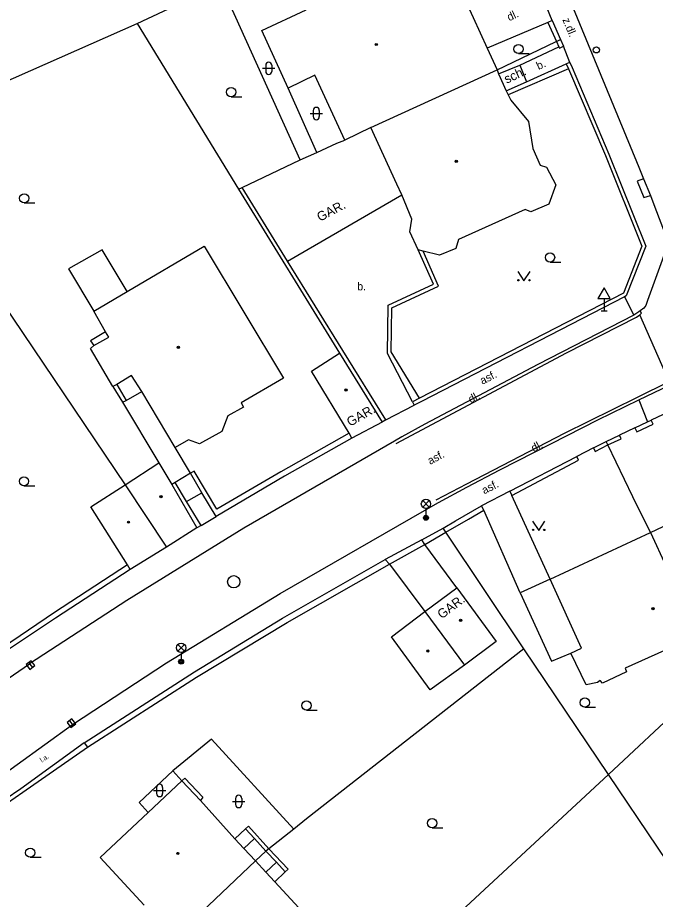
# Model space of a CAD drawing. Extents: x -600309 to -598967, y -1161267 to -1160292.
# Drawn here: x -599951.1 to -599899.3, y -1160410.6 to -1160339 of the extents above; entities that cross this region are included whole.
import ezdxf

# ---------------------------------------------------------------- set-up
doc = ezdxf.new("R2010")
doc.units = 0
for name, color, linetype in [('Level 10', 7, 'Continuous'), ('Level 11', 7, 'Continuous'), ('Level 27', 7, 'Continuous'), ('Level 28', 7, 'Continuous'), ('Level 33', 7, 'Continuous'), ('Level 34', 7, 'Continuous'), ('Level 36', 7, 'Continuous'), ('Level 39', 7, 'Continuous'), ('Level 40', 7, 'Continuous'), ('Level 41', 7, 'Continuous'), ('Level 42', 7, 'Continuous'), ('Level 5', 7, 'Continuous'), ('Level 51', 7, 'Continuous'), ('Level 7', 7, 'Continuous'), ('Level 8', 7, 'Continuous')]:
    doc.layers.add(name, color=color, linetype=linetype)

msp = doc.modelspace()

# ---------------------------------------------------------------- linework, layer by layer
at = {"layer": 'Level 10'}
for points in [[(-599926.9377, -1160292.3474), (-599925.64, -1160295.03), (-599921.17, -1160304.39), (-599918.42, -1160310.27), (-599917.98, -1160311.17), (-599916.73, -1160313.88), (-599916.32, -1160314.82), (-599913.28, -1160321.62), (-599912.19, -1160323.94), (-599911.67, -1160325.12), (-599907.44, -1160334.9), (-599907.03, -1160335.82), (-599905.86, -1160338.57), (-599905.4699, -1160339.48), (-599900.6599, -1160351.13), (-599900.29, -1160352.08)], [(-599900.29, -1160352.08), (-599899.73, -1160353.45)], [(-599899.73, -1160353.45), (-599899.36, -1160354.4), (-599899.24, -1160354.75), (-599898.6599, -1160356.24), (-599898.51, -1160356.73), (-599898.45, -1160357.26), (-599898.52, -1160357.99), (-599898.76, -1160358.68), (-599899.96, -1160361.9699), (-599900.11, -1160362.37), (-599900.27, -1160362.58), (-599900.56, -1160362.81)], [(-599901.08, -1160363.15), (-599908.87, -1160367.1599), (-599918.04, -1160371.99), (-599919.9099, -1160373.04), (-599920.48, -1160373.37), (-599932.71, -1160380.45), (-599942.21, -1160386.32), (-599950.11, -1160391.46)], [(-599900.56, -1160362.81), (-599900.6599, -1160362.89), (-599901.08, -1160363.15)], [(-599900.67, -1160370.02), (-599893.78, -1160366.7199)], [(-599946.63, -1160396.37), (-599938.98, -1160391.38), (-599929.78, -1160385.74), (-599916.98, -1160378.39), (-599916.92, -1160378.36), (-599914.63, -1160377.12), (-599911.95, -1160375.71), (-599907.76, -1160373.56), (-599903.99, -1160371.6599), (-599900.67, -1160370.02)], [(-599962.8, -1160400.4), (-599962.19, -1160399.95), (-599959.1, -1160397.68), (-599956.99, -1160396.16), (-599950.11, -1160391.46)], [(-599956.11, -1160403.81), (-599954.71, -1160402.4), (-599953.84, -1160401.61), (-599953.37, -1160401.26), (-599946.63, -1160396.37)]]:
    msp.add_lwpolyline(points, dxfattribs=at)
at = {"layer": 'Level 11'}
for points in [[(-599908.06, -1160339.41), (-599912.96, -1160341.49)], [(-599910.33, -1160342.85), (-599907.1599, -1160341.37)], [(-599912.05, -1160343.57), (-599910.33, -1160342.85)], [(-599910.33, -1160342.85), (-599909.78, -1160344.21)], [(-599909.78, -1160344.21), (-599906.56, -1160342.76)], [(-599906.38, -1160343.17), (-599911.28, -1160345.27)], [(-599911.43, -1160344.95), (-599909.78, -1160344.21)], [(-599900.29, -1160352.08), (-599900.79, -1160352.28), (-599900.27, -1160353.61), (-599899.73, -1160353.45)], [(-599919.04, -1160370.19), (-599921.05, -1160366.28), (-599921, -1160362.35), (-599917.32, -1160360.63), (-599918.57, -1160357.85)], [(-599916.9099, -1160360.79), (-599918.17, -1160357.96)], [(-599920.7, -1160362.55), (-599916.9099, -1160360.79)], [(-599901.84, -1160361.67), (-599901.08, -1160363.15)], [(-599920.75, -1160366.13), (-599920.7, -1160362.55)], [(-599920.37, -1160373.56), (-599906.54, -1160366.21), (-599900.85, -1160363.31), (-599900.59, -1160363.13)], [(-599900.59, -1160363.13), (-599900.44, -1160363), (-599900.56, -1160362.81)], [(-599898.21, -1160368.55), (-599900.59, -1160363.13)], [(-599943.94, -1160364.51), (-599945.17, -1160365.24), (-599944.9, -1160365.62)], [(-599918.4699, -1160369.9), (-599920.75, -1160366.13)], [(-599943.03, -1160368.78), (-599942.26, -1160370.09)], [(-599917.11, -1160378.14), (-599914.63, -1160376.85), (-599906.69, -1160372.74), (-599900.78, -1160369.8), (-599898.21, -1160368.55)], [(-599943.34, -1160368.95), (-599942.56, -1160370.23)], [(-599942.26, -1160370.09), (-599941, -1160369.34)], [(-599942.56, -1160370.23), (-599942.26, -1160370.09)], [(-599942.56, -1160370.23), (-599939.62, -1160375.15)], [(-599919.04, -1160370.19), (-599918.9, -1160370.46)], [(-599900.67, -1160370.02), (-599899.95, -1160371.81)], [(-599937.04, -1160375.98), (-599938.3, -1160373.89)], [(-599937.04, -1160375.98), (-599938.29, -1160376.73)], [(-599937.36, -1160378.27), (-599936.13, -1160377.57)], [(-599907.87, -1160384.59), (-599910.98, -1160377.78)], [(-599910.3, -1160385.7), (-599913.24, -1160378.99)], [(-599920.9099, -1160383.38), (-599918.03, -1160381.76)], [(-599915.44, -1160385.28), (-599918.03, -1160381.76)], [(-599920.9099, -1160383.38), (-599918.02, -1160387.2199)], [(-599907.87, -1160384.59), (-599910.3, -1160385.7), (-599907.75, -1160391.24), (-599906.17, -1160390.58)], [(-599941.21, -1160402.7199), (-599938.49, -1160400.14)], [(-599938.49, -1160400.14), (-599937.75, -1160400.96)], [(-599937.75, -1160400.96), (-599937.51, -1160400.73), (-599936.04, -1160402.29), (-599936.24, -1160402.55)], [(-599940.48, -1160403.52), (-599941.21, -1160402.7199)], [(-599930.69, -1160406.48), (-599932.35, -1160404.64), (-599932.59, -1160404.86)], [(-599932.59, -1160404.86), (-599933.46, -1160405.6599)], [(-599932.59, -1160404.86), (-599931.86, -1160405.64)], [(-599932.7199, -1160406.44), (-599931.86, -1160405.64)], [(-599931.86, -1160405.64), (-599930.92, -1160406.6599)], [(-599930.92, -1160406.6599), (-599930.08, -1160407.57)], [(-599930.69, -1160406.48), (-599929.13, -1160408.12), (-599929.36, -1160408.35)], [(-599930.08, -1160407.57), (-599930.94, -1160408.37)], [(-599930.08, -1160407.57), (-599929.36, -1160408.35)], [(-599929.36, -1160408.35), (-599930.21, -1160409.15)]]:
    msp.add_lwpolyline(points, dxfattribs=at)
at = {"layer": 'Level 27'}
for p, q in [((-599950.1824, -1160391.3618), (-599949.8776, -1160391.7582)), ((-599946.8624, -1160396.0718), (-599946.5576, -1160396.4682))]:
    msp.add_line(p, q, dxfattribs=at)
for points in [[(-599950.3806, -1160391.5143), (-599950.0757, -1160391.9106), (-599949.6794, -1160391.6057), (-599949.9843, -1160391.2094)], [(-599947.0606, -1160396.2243), (-599946.7557, -1160396.6206), (-599946.3594, -1160396.3157), (-599946.6643, -1160395.9194)]]:
    msp.add_lwpolyline(points, close=True, dxfattribs=at)
msp.add_circle((-599933.54, -1160384.8), 0.5, dxfattribs=at)
at = {"layer": 'Level 28'}
msp.add_circle((-599904.11, -1160341.62), 0.25, dxfattribs=at)
at = {"layer": 'Level 33'}
for p, q in [((-599918.205, -1160378.74), (-599917.675, -1160378.21)), ((-599918.205, -1160378.21), (-599917.675, -1160378.74)), ((-599917.94, -1160378.85), (-599917.94, -1160379.6)), ((-599938.075, -1160390.42), (-599937.545, -1160389.89)), ((-599938.075, -1160389.89), (-599937.545, -1160390.42)), ((-599937.81, -1160390.53), (-599937.81, -1160391.28))]:
    msp.add_line(p, q, dxfattribs=at)
for centre, radius in [((-599917.94, -1160378.475), 0.375), ((-599917.94, -1160379.6), 0.2), ((-599917.94, -1160379.6), 0.1445), ((-599917.94, -1160379.6), 0.0876), ((-599937.81, -1160390.155), 0.375), ((-599937.81, -1160391.28), 0.2), ((-599937.81, -1160391.28), 0.1445), ((-599937.81, -1160391.28), 0.0876)]:
    msp.add_circle(centre, radius, dxfattribs=at)
at = {"layer": 'Level 34'}
for p, q in [((-599903.48, -1160361.792), (-599903.48, -1160362.81)), ((-599903.73, -1160362.81), (-599903.23, -1160362.81))]:
    msp.add_line(p, q, dxfattribs=at)
msp.add_lwpolyline([(-599903.98, -1160361.792), (-599902.98, -1160361.792), (-599903.48, -1160360.926)], close=True, dxfattribs=at)
at = {"layer": 'Level 36'}
for p, q in [((-599910.43, -1160341.925), (-599909.555, -1160341.925)), ((-599930.946, -1160342.866), (-599930.946, -1160343.366)), ((-599930.446, -1160342.866), (-599930.446, -1160343.366)), ((-599931.196, -1160343.116), (-599930.196, -1160343.116)), ((-599933.75, -1160345.425), (-599932.875, -1160345.425)), ((-599927.096, -1160346.536), (-599927.096, -1160347.036)), ((-599926.596, -1160346.536), (-599926.596, -1160347.036)), ((-599927.346, -1160346.786), (-599926.346, -1160346.786)), ((-599950.54, -1160354.045), (-599949.665, -1160354.045)), ((-599907.87, -1160358.8449), (-599906.995, -1160358.8449)), ((-599950.56, -1160377.015), (-599949.685, -1160377.015)), ((-599927.63, -1160395.215), (-599926.755, -1160395.215)), ((-599905.05, -1160394.975), (-599904.175, -1160394.975)), ((-599940.056, -1160401.736), (-599939.056, -1160401.736)), ((-599939.806, -1160401.486), (-599939.806, -1160401.986)), ((-599939.306, -1160401.486), (-599939.306, -1160401.986)), ((-599933.386, -1160402.376), (-599933.386, -1160402.876)), ((-599932.886, -1160402.376), (-599932.886, -1160402.876)), ((-599933.636, -1160402.626), (-599932.636, -1160402.626)), ((-599917.44, -1160404.765), (-599916.565, -1160404.765)), ((-599950.05, -1160407.165), (-599949.175, -1160407.165))]:
    msp.add_line(p, q, dxfattribs=at)
for points in [[(-599910.49, -1160359.62), (-599909.99, -1160360.37), (-599909.49, -1160359.62)], [(-599909.29, -1160379.89), (-599908.79, -1160380.64), (-599908.29, -1160379.89)]]:
    msp.add_lwpolyline(points, dxfattribs=at)
for centre, radius in [((-599910.4301, -1160341.5499), 0.375), ((-599933.7501, -1160345.0499), 0.375), ((-599950.5401, -1160353.6699), 0.375), ((-599907.8701, -1160358.4698), 0.375), ((-599910.4402, -1160360.3198), 0.05), ((-599909.5408, -1160360.3198), 0.05), ((-599950.5601, -1160376.6399), 0.375), ((-599909.2402, -1160380.5898), 0.05), ((-599908.3408, -1160380.5898), 0.05), ((-599927.6301, -1160394.8399), 0.375), ((-599905.0501, -1160394.5999), 0.375), ((-599917.4401, -1160404.3899), 0.375), ((-599950.0501, -1160406.7899), 0.375)]:
    msp.add_circle(centre, radius, dxfattribs=at)
for centre, start, end in [((-599930.6957, -1160342.8663), 0, 180), ((-599930.6957, -1160343.3663), 180, 0), ((-599926.8457, -1160346.5363), 0, 180), ((-599926.8457, -1160347.0363), 180, 0), ((-599939.5557, -1160401.4863), 0, 180), ((-599939.5557, -1160401.9863), 180, 0), ((-599933.1357, -1160402.3763), 0, 180), ((-599933.1357, -1160402.8763), 180, 0)]:
    msp.add_arc(centre, 0.25, start, end, dxfattribs=at)
at = {"layer": 'Level 39'}
for centre, radius in [((-599921.9699, -1160341.18), 0.09), ((-599921.9699, -1160341.18), 0.0398), ((-599915.48, -1160350.6599), 0.09), ((-599915.48, -1160350.6599), 0.0398), ((-599938.03, -1160365.76), 0.09), ((-599938.03, -1160365.76), 0.0398), ((-599924.42, -1160369.23), 0.09), ((-599924.42, -1160369.23), 0.0398), ((-599939.44, -1160377.89), 0.09), ((-599939.44, -1160377.89), 0.0398), ((-599942.08, -1160379.96), 0.09), ((-599942.08, -1160379.96), 0.0398), ((-599899.52, -1160386.98), 0.09), ((-599899.52, -1160386.98), 0.0398), ((-599915.13, -1160387.92), 0.09), ((-599915.13, -1160387.92), 0.0398), ((-599917.79, -1160390.42), 0.09), ((-599917.79, -1160390.42), 0.0398), ((-599938.07, -1160406.85), 0.09), ((-599938.07, -1160406.85), 0.0398)]:
    msp.add_circle(centre, radius, dxfattribs=at)
at = {"layer": 'Level 5'}
for points in [[(-599915.75, -1160335.37), (-599914.11, -1160338.98), (-599912.96, -1160341.49), (-599912.17, -1160343.23)], [(-599931.26, -1160340.06), (-599927.67, -1160338.36)], [(-599929.12, -1160344.7199), (-599931.26, -1160340.06)], [(-599926.9699, -1160343.6599), (-599929.12, -1160344.7199)], [(-599924.51, -1160348.94), (-599926.9699, -1160343.6599)], [(-599922.42, -1160347.93), (-599912.17, -1160343.23)], [(-599912.17, -1160343.23), (-599912.05, -1160343.57)], [(-599912.05, -1160343.57), (-599911.43, -1160344.95)], [(-599911.43, -1160344.95), (-599911.28, -1160345.27)], [(-599911.28, -1160345.27), (-599911.04, -1160345.69)], [(-599911.04, -1160345.69), (-599909.63, -1160347.44)], [(-599922.42, -1160347.93), (-599924.51, -1160348.94)], [(-599920.29, -1160352.51), (-599922.42, -1160347.93)], [(-599909.63, -1160347.44), (-599909.27, -1160349.62)], [(-599926.79, -1160349.94), (-599925.17, -1160349.19)], [(-599925.17, -1160349.19), (-599924.51, -1160348.94)], [(-599928.14, -1160350.54), (-599926.79, -1160349.94)], [(-599909.27, -1160349.62), (-599908.6599, -1160350.99)], [(-599932.86, -1160352.79), (-599928.14, -1160350.54)], [(-599908.6599, -1160350.99), (-599908.17, -1160351.14)], [(-599908.17, -1160351.14), (-599907.4099, -1160352.57)], [(-599929.17, -1160358.76), (-599932.86, -1160352.79)], [(-599919.08, -1160355.36), (-599919.91, -1160353.4), (-599920.29, -1160352.51)], [(-599907.4099, -1160352.57), (-599907.96, -1160354.14)], [(-599929.17, -1160358.76), (-599919.91, -1160353.4)], [(-599907.96, -1160354.14), (-599909.43, -1160354.76)], [(-599909.88, -1160354.57), (-599915.31, -1160357.01)], [(-599909.43, -1160354.76), (-599909.88, -1160354.57)], [(-599919.24, -1160356.38), (-599919.08, -1160355.36)], [(-599918.57, -1160357.85), (-599919.24, -1160356.38)], [(-599915.31, -1160357.01), (-599915.52, -1160357.73)], [(-599942.19, -1160361.24), (-599935.95, -1160357.56)], [(-599935.95, -1160357.56), (-599929.5, -1160368.28)], [(-599918.17, -1160357.96), (-599918.57, -1160357.85)], [(-599916.85, -1160358.28), (-599918.17, -1160357.96)], [(-599915.52, -1160357.73), (-599916.85, -1160358.28)], [(-599944.9, -1160362.82), (-599942.19, -1160361.24)], [(-599943.94, -1160364.51), (-599944.9, -1160362.82)], [(-599943.68, -1160364.93), (-599943.94, -1160364.51)], [(-599944.9, -1160365.62), (-599943.68, -1160364.93)], [(-599945.17, -1160365.87), (-599944.9, -1160365.62)], [(-599943.34, -1160368.95), (-599945.17, -1160365.87)], [(-599927.23, -1160367.7), (-599924.96, -1160366.24)], [(-599924.96, -1160366.24), (-599921.49, -1160371.83)], [(-599941.82, -1160368.05), (-599943.03, -1160368.78)], [(-599941, -1160369.34), (-599941.82, -1160368.05)], [(-599924.18, -1160372.74), (-599927.23, -1160367.7)], [(-599943.03, -1160368.78), (-599943.34, -1160368.95)], [(-599929.5, -1160368.28), (-599932.93, -1160370.26)], [(-599938.3, -1160373.89), (-599941, -1160369.34)], [(-599932.93, -1160370.26), (-599932.75, -1160370.61)], [(-599932.75, -1160370.61), (-599934.01, -1160371.34)], [(-599934.01, -1160371.34), (-599934.49, -1160372.59)], [(-599921.49, -1160371.83), (-599923.95, -1160373.15)], [(-599934.49, -1160372.59), (-599936.32, -1160373.6)], [(-599923.95, -1160373.15), (-599924.18, -1160372.74)], [(-599937.2, -1160373.28), (-599938.3, -1160373.89)], [(-599936.32, -1160373.6), (-599937.2, -1160373.28)], [(-599942.36, -1160376.93), (-599939.62, -1160375.15)], [(-599939.62, -1160375.15), (-599938.57, -1160376.89)], [(-599945.12, -1160378.7199), (-599942.36, -1160376.93)], [(-599942.36, -1160376.93), (-599938.99, -1160381.99)], [(-599938.57, -1160376.89), (-599936.54, -1160380.43)], [(-599899.73, -1160380.81), (-599892.68, -1160377.46)], [(-599942.17, -1160383.43), (-599945.12, -1160378.7199)], [(-599936.54, -1160380.43), (-599938.99, -1160381.99)], [(-599907.87, -1160384.59), (-599899.73, -1160380.81)], [(-599899.73, -1160380.81), (-599895.9099, -1160389.08)], [(-599938.99, -1160381.99), (-599941.93, -1160383.8)], [(-599941.93, -1160383.8), (-599942.17, -1160383.43)], [(-599905.33, -1160390.19), (-599907.87, -1160384.59)], [(-599918.02, -1160387.2199), (-599915.44, -1160385.28)], [(-599915.44, -1160385.28), (-599912.23, -1160389.64)], [(-599920.73, -1160389.27), (-599918.02, -1160387.2199)], [(-599918.02, -1160387.2199), (-599914.82, -1160391.56)], [(-599917.6, -1160393.57), (-599920.73, -1160389.27)], [(-599912.23, -1160389.64), (-599914.82, -1160391.56)], [(-599906.17, -1160390.58), (-599905.33, -1160390.19)], [(-599897.27, -1160389.77), (-599901.78, -1160391.81)], [(-599904.95, -1160393.17), (-599906.17, -1160390.58)], [(-599914.82, -1160391.56), (-599917.6, -1160393.57)], [(-599901.6599, -1160392.1), (-599903.61, -1160393.04)], [(-599901.78, -1160391.81), (-599901.6599, -1160392.1)], [(-599904.03, -1160392.98), (-599904.95, -1160393.17)], [(-599903.79, -1160392.8), (-599904.03, -1160392.98)], [(-599903.61, -1160393.04), (-599903.79, -1160392.8)], [(-599940.48, -1160403.52), (-599937.75, -1160400.96)], [(-599937.75, -1160400.96), (-599936.24, -1160402.55)], [(-599936.24, -1160402.55), (-599933.46, -1160405.6599)], [(-599944.37, -1160407.17), (-599940.48, -1160403.52)], [(-599933.46, -1160405.6599), (-599932.7199, -1160406.44)], [(-599932.7199, -1160406.44), (-599931.78, -1160407.46)], [(-599940.8, -1160411.04), (-599944.37, -1160407.17)], [(-599931.78, -1160407.46), (-599938.31, -1160413.68)], [(-599931.78, -1160407.46), (-599930.94, -1160408.37)], [(-599930.94, -1160408.37), (-599930.21, -1160409.15)], [(-599930.21, -1160409.15), (-599927.27, -1160412.32)]]:
    msp.add_lwpolyline(points, dxfattribs=at)
at = {"layer": 'Level 51'}
for points in [[(-599928.14, -1160350.54), (-599933.89, -1160337.85)], [(-599960.06, -1160347.74), (-599941.37, -1160339.48)], [(-599941.37, -1160339.48), (-599933.14, -1160352.93)], [(-599926.79, -1160349.94), (-599929.12, -1160344.7199)], [(-599933.14, -1160352.93), (-599932.86, -1160352.79)], [(-599944.2199, -1160357.84), (-599946.95, -1160359.4)], [(-599942.19, -1160361.24), (-599944.2199, -1160357.84)], [(-599946.95, -1160359.4), (-599944.9, -1160362.82)], [(-599910.01, -1160390.23), (-599927.62, -1160404.04)], [(-599903.12, -1160400.44), (-599910.01, -1160390.23)], [(-599903.12, -1160400.44), (-599896.93, -1160394.6599)], [(-599935.34, -1160397.57), (-599938.49, -1160400.14)], [(-599928.67, -1160404.88), (-599935.34, -1160397.57)], [(-599903.12, -1160400.44), (-599924.39, -1160420.17)], [(-599895.17, -1160412.23), (-599903.12, -1160400.44)], [(-599927.62, -1160404.04), (-599928.67, -1160404.88)], [(-599928.67, -1160404.88), (-599930.69, -1160406.48)], [(-599930.92, -1160406.6599), (-599931.78, -1160407.46)], [(-599930.69, -1160406.48), (-599930.92, -1160406.6599)]]:
    msp.add_lwpolyline(points, dxfattribs=at)
at = {"layer": 'Level 7'}
for points in [[(-599941.37, -1160339.48), (-599913.6, -1160326.44)], [(-599907.7, -1160339.23), (-599908.06, -1160339.4099)], [(-599908.06, -1160339.4099), (-599907.35, -1160340.95)], [(-599907.7, -1160339.23), (-599907.02, -1160340.79)], [(-599912.17, -1160343.23), (-599911.53, -1160342.93), (-599907.36, -1160340.95)], [(-599907.36, -1160340.95), (-599907.35, -1160340.95)], [(-599907.35, -1160340.95), (-599907.02, -1160340.79)], [(-599907.35, -1160340.95), (-599907.1599, -1160341.37)], [(-599907.02, -1160340.79), (-599906.78, -1160341.32)], [(-599907.1599, -1160341.37), (-599907.11, -1160341.4699)], [(-599907.11, -1160341.4699), (-599906.78, -1160341.32)], [(-599906.26, -1160342.64), (-599906.56, -1160342.76)], [(-599906.56, -1160342.76), (-599906.38, -1160343.17)], [(-599906.26, -1160342.64), (-599906.0883, -1160343.045), (-599903.1, -1160350.09), (-599900.1, -1160357.55), (-599901.68, -1160361.59)], [(-599906.38, -1160343.17), (-599903.38, -1160350.2), (-599900.42, -1160357.55), (-599901.92, -1160361.38)], [(-599933.14, -1160352.93), (-599924.96, -1160366.24)], [(-599921.2, -1160371.6599), (-599924.68, -1160366.03), (-599929.17, -1160358.76)], [(-599953.18, -1160360.9), (-599942.36, -1160376.93)], [(-599901.84, -1160361.67), (-599918.31, -1160370.16), (-599918.9, -1160370.46)], [(-599901.92, -1160361.38), (-599918.4699, -1160369.9)], [(-599901.68, -1160361.59), (-599901.84, -1160361.67)], [(-599918.4699, -1160369.9), (-599919.04, -1160370.19)], [(-599921.2, -1160371.6599), (-599921.42, -1160371.79), (-599921.49, -1160371.83)], [(-599899.95, -1160371.81), (-599899.67, -1160371.67)], [(-599899.51, -1160372.01), (-599899.67, -1160371.67)], [(-599900.99, -1160372.3), (-599899.95, -1160371.81)], [(-599900.99, -1160372.3), (-599900.83, -1160372.62)], [(-599900.83, -1160372.62), (-599899.51, -1160372.01)], [(-599924.18, -1160372.74), (-599929.7199, -1160375.88), (-599934.9, -1160378.9), (-599936.75, -1160375.82), (-599937.04, -1160375.98)], [(-599923.95, -1160373.15), (-599929.42, -1160376.23), (-599934.9699, -1160379.49)], [(-599903.32, -1160373.4), (-599902.24, -1160372.89)], [(-599902.09, -1160373.2), (-599902.24, -1160372.89)], [(-599904.34, -1160373.93), (-599903.32, -1160373.4)], [(-599904.2, -1160374.2199), (-599903.18, -1160373.69)], [(-599903.18, -1160373.69), (-599903.32, -1160373.4)], [(-599903.18, -1160373.69), (-599902.09, -1160373.2)], [(-599899.73, -1160380.81), (-599901.1418, -1160377.8963), (-599903.18, -1160373.69)], [(-599904.34, -1160373.93), (-599904.2, -1160374.2199)], [(-599911.14, -1160377.43), (-599905.69, -1160374.62)], [(-599910.98, -1160377.78), (-599907.34, -1160375.86), (-599905.56, -1160374.93)], [(-599905.56, -1160374.93), (-599905.69, -1160374.62)], [(-599936.13, -1160377.57), (-599937.04, -1160375.98)], [(-599938.29, -1160376.73), (-599938.57, -1160376.89)], [(-599937.36, -1160378.27), (-599938.29, -1160376.73)], [(-599911.14, -1160377.43), (-599910.98, -1160377.78)], [(-599934.9699, -1160379.49), (-599936.13, -1160377.57)], [(-599936.18, -1160380.24), (-599937.36, -1160378.27)], [(-599915.55, -1160379.86), (-599913.43, -1160378.64)], [(-599913.24, -1160378.99), (-599913.43, -1160378.64)], [(-599916.33, -1160380.78), (-599914.4998, -1160379.7198), (-599913.24, -1160378.99)], [(-599936.18, -1160380.24), (-599936.54, -1160380.43)], [(-599916.55, -1160380.44), (-599915.55, -1160379.86)], [(-599918.27, -1160381.38), (-599916.55, -1160380.44)], [(-599918.03, -1160381.76), (-599916.33, -1160380.78)], [(-599916.33, -1160380.78), (-599916.55, -1160380.44)], [(-599910.01, -1160390.23), (-599916.33, -1160380.78)], [(-599918.03, -1160381.76), (-599918.27, -1160381.38)], [(-599945.67, -1160397.86), (-599936.7199, -1160392.11), (-599929.58, -1160387.74), (-599921.24, -1160382.98)], [(-599921.24, -1160382.98), (-599920.9099, -1160383.38)], [(-599942.17, -1160383.43), (-599948.07, -1160387.3), (-599952.29, -1160390.17)], [(-599941.93, -1160383.8), (-599947.99, -1160387.75), (-599952.05, -1160390.46)], [(-599945.41, -1160398.21), (-599936.57, -1160392.53), (-599929.21, -1160388.1), (-599920.9099, -1160383.38)], [(-599945.67, -1160397.86), (-599950.82, -1160401.61)], [(-599950.64, -1160401.87), (-599945.41, -1160398.21)], [(-599945.67, -1160397.86), (-599945.41, -1160398.21)], [(-599950.82, -1160401.61), (-599952.09, -1160402.46)], [(-599952.53, -1160410.97), (-599952.85, -1160410.48), (-599953.28, -1160409.47), (-599953.51, -1160408.33), (-599953.59, -1160407.05), (-599953.47, -1160405.91), (-599953.25, -1160404.81), (-599953.01, -1160404.27), (-599952.73, -1160403.76), (-599952.29, -1160403.17), (-599951.9, -1160402.74), (-599950.64, -1160401.87)]]:
    msp.add_lwpolyline(points, dxfattribs=at)
at = {"layer": 'Level 8'}
for points in [[(-599907.7, -1160339.23), (-599908.81, -1160336.51)], [(-599906.26, -1160342.64), (-599906.78, -1160341.32)], [(-599921.2, -1160371.6599), (-599918.9, -1160370.46)], [(-599896.84, -1160370.34), (-599899.67, -1160371.67)], [(-599900.99, -1160372.3), (-599902.24, -1160372.89)], [(-599904.34, -1160373.93), (-599905.69, -1160374.62)], [(-599911.14, -1160377.43), (-599913.43, -1160378.64)], [(-599936.18, -1160380.24), (-599934.9699, -1160379.49)], [(-599918.27, -1160381.38), (-599921.24, -1160382.98)]]:
    msp.add_lwpolyline(points, dxfattribs=at)

# ---------------------------------------------------------------- texts
at = {"layer": 'Level 40'}
for s, height, rotation, p in [('dl.', 0.65, 25, (-599911.18, -1160339.3)), ('z.dl.', 0.65, 292.435, (-599906.88, -1160339.17)), ('b.', 0.65, 25, (-599908.8, -1160343.26)), ('asf.', 0.65, 27.16, (-599913.36, -1160368.81)), ('dl.', 0.65, 27.604316, (-599914.3, -1160370.32)), ('dl.', 0.65, 26.892231, (-599909.2, -1160374.29)), ('asf.', 0.65, 27.99, (-599917.6, -1160375.31)), ('asf.', 0.65, 27.16, (-599913.21, -1160377.71)), ('l.a.', 0.4, 32.641253, (-599949.11, -1160399.48))]:
    msp.add_text(s, height=height, rotation=rotation, dxfattribs=at).set_placement(p)
msp.add_text('b.', height=0.65, dxfattribs=at).set_placement((-599923.52, -1160361.14))
at = {"layer": 'Level 41'}
for rotation, p in [(27.906521, (-599926.54, -1160355.58)), (29.594893, (-599924.1, -1160372.22)), (37, (-599916.66, -1160387.85))]:
    msp.add_text('GAR.', height=0.75, rotation=rotation, dxfattribs=at).set_placement(p)
at = {"layer": 'Level 42'}
msp.add_text('sch.', height=0.75, rotation=25, dxfattribs=at).set_placement((-599911.39, -1160344.38))

doc.saveas('drawing.dxf')
